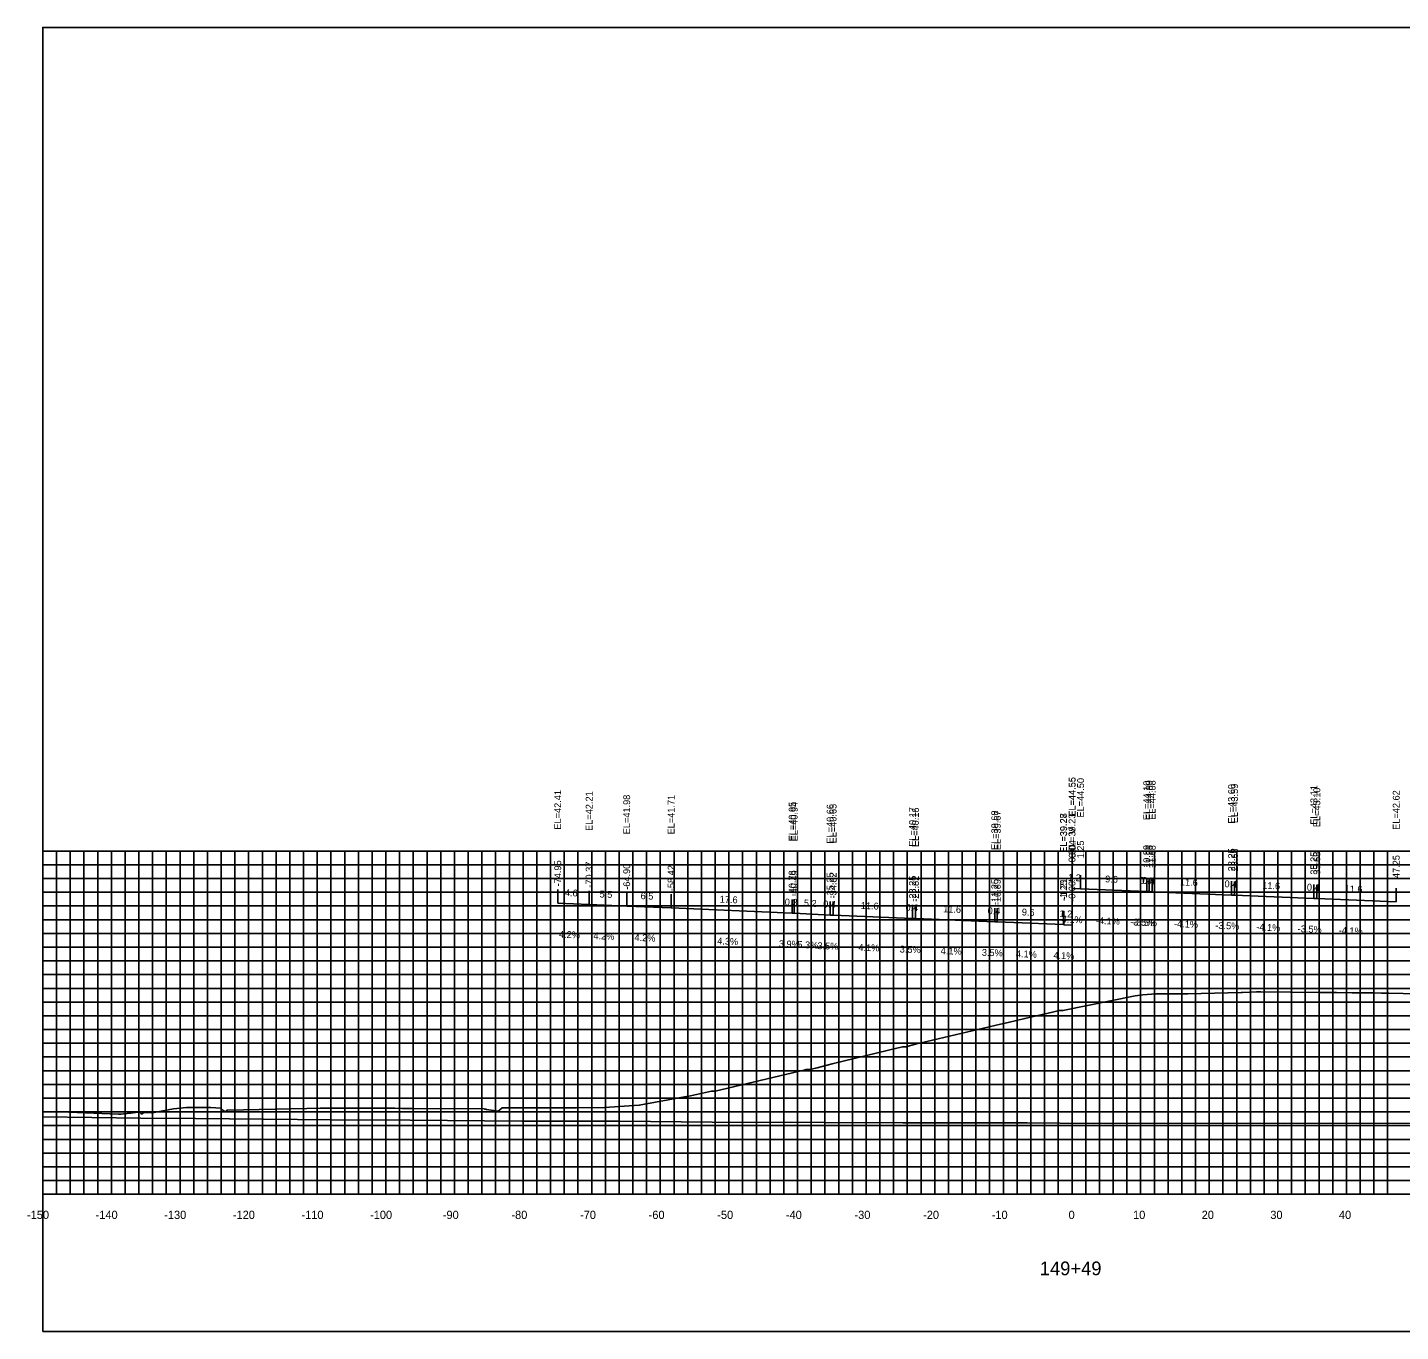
# Model space of a CAD drawing. Extents: x 1800880 to 1818864, y 245271 to 250560.
# Drawn here: x 1810038.1 to 1810238.3, y 247793.8 to 247983.8 of the extents above; entities that cross this region are included whole.
import ezdxf

# ---------------------------------------------------------------- set-up
doc = ezdxf.new("R2010")
doc.units = 0
for name, color, linetype in [('ANNO-TXT', 7, 'Continuous'), ('AXIS', 7, 'Continuous'), ('CL-CNST', 7, 'Continuous'), ('DESIGN - DRAINAGE - Bridges', 7, 'Continuous'), ('Level 32', 7, 'Continuous'), ('Level 37', 7, 'Continuous'), ('Level 46', 7, 'Continuous'), ('Level 62', 7, 'Continuous'), ('SHT-BDR', 7, 'Continuous')]:
    doc.layers.add(name, color=color, linetype=linetype)

msp = doc.modelspace()

# ---------------------------------------------------------------- linework, layer by layer
at = {"layer": 'AXIS'}
msp.add_lwpolyline([(1810190.38, 247858.35), (1810190.42, 247858.35), (1810191.63, 247858.3), (1810201.27, 247857.9), (1810201.63, 247857.89), (1810202.06, 247857.88), (1810213.63, 247857.4), (1810214.06, 247857.39), (1810225.63, 247856.91), (1810226.06, 247856.9), (1810237.63, 247856.42)], dxfattribs=at)
at = {"layer": 'CL-CNST'}
msp.add_lwpolyline([(1810040.38, 247825.8), (1810044.16, 247825.75), (1810051.42, 247825.49), (1810051.82, 247825.47), (1810052.14, 247825.5), (1810053.22, 247825.6), (1810054.59, 247825.79), (1810054.71, 247825.52), (1810054.87, 247825.52), (1810055.1, 247825.73), (1810056.21, 247825.68), (1810056.61, 247825.73), (1810059.45, 247826.23), (1810061.32, 247826.43), (1810061.47, 247826.44), (1810061.62, 247826.44), (1810061.86, 247826.44), (1810061.98, 247826.44), (1810062, 247826.44), (1810063.48, 247826.45), (1810064.86, 247826.43), (1810066.32, 247826.32), (1810066.61, 247826.05), (1810066.95, 247825.83), (1810067.22, 247826.04), (1810067.24, 247826.05), (1810067.27, 247826.06), (1810067.29, 247826.07), (1810078.88, 247826.3), (1810080.8, 247826.33), (1810091.71, 247826.32), (1810092.71, 247826.31), (1810094.27, 247826.3), (1810104.72, 247826.23), (1810104.78, 247826.22), (1810104.88, 247826.2), (1810104.96, 247826.18), (1810105.04, 247826.16), (1810106.76, 247825.92), (1810106.97, 247826.08), (1810107.35, 247826.41), (1810107.35, 247826.41), (1810112.02, 247826.41), (1810112.12, 247826.41), (1810115.76, 247826.37), (1810117.63, 247826.4), (1810117.83, 247826.4), (1810118.15, 247826.4), (1810122.24, 247826.44), (1810127.3, 247826.78), (1810133.91, 247827.99), (1810134.21, 247828.04), (1810134.34, 247828.04), (1810137.85, 247828.82), (1810138.24, 247828.83), (1810138.37, 247828.83), (1810151.48, 247831.92), (1810151.49, 247831.92), (1810151.64, 247831.96), (1810152.15, 247831.97), (1810152.15, 247831.97), (1810153.03, 247832.18), (1810153.24, 247832.23), (1810155.44, 247832.8), (1810163.66, 247834.8), (1810165.66, 247835.27), (1810166.07, 247835.27), (1810166.15, 247835.27), (1810167.56, 247835.65), (1810179.98, 247838.57), (1810181.1, 247838.83), (1810183.52, 247839.39), (1810187.55, 247840.35), (1810188.51, 247840.55), (1810189.02, 247840.56), (1810189.06, 247840.56), (1810199.57, 247842.7), (1810200.7, 247842.87), (1810202.6, 247843.01), (1810203.35, 247843), (1810203.66, 247843), (1810205.66, 247842.98), (1810207.26, 247843.01), (1810215.02, 247843.21), (1810215.24, 247843.21), (1810217.26, 247843.28), (1810217.9, 247843.31), (1810226.53, 247843.21), (1810228.92, 247843.19), (1810231.22, 247843.15), (1810232.03, 247843.15), (1810234.2, 247843.13), (1810235.51, 247843.12), (1810235.75, 247843.11), (1810236.54, 247843.09), (1810244.89, 247842.9)], dxfattribs=at)
at = {"layer": 'DESIGN - DRAINAGE - Bridges'}
for p, q in [((1810040.32, 247863.8), (1810040.38, 247863.8)), ((1810040.38, 247813.8), (1810040.38, 247863.8)), ((1810040.32, 247853.8), (1810040.38, 247853.8)), ((1810040.32, 247843.8), (1810040.38, 247843.8)), ((1810040.32, 247833.8), (1810040.38, 247833.8)), ((1810040.32, 247823.8), (1810040.38, 247823.8)), ((1810040.32, 247813.8), (1810040.38, 247813.8)), ((1810040.38, 247813.8), (1810340.38, 247813.8)), ((1810040.38, 247813.74), (1810040.38, 247813.8)), ((1810050.38, 247813.74), (1810050.38, 247813.8)), ((1810060.38, 247813.74), (1810060.38, 247813.8)), ((1810070.38, 247813.74), (1810070.38, 247813.8)), ((1810080.38, 247813.74), (1810080.38, 247813.8)), ((1810090.38, 247813.74), (1810090.38, 247813.8)), ((1810100.38, 247813.74), (1810100.38, 247813.8)), ((1810110.38, 247813.74), (1810110.38, 247813.8)), ((1810120.38, 247813.74), (1810120.38, 247813.8)), ((1810130.38, 247813.74), (1810130.38, 247813.8)), ((1810140.38, 247813.74), (1810140.38, 247813.8)), ((1810150.38, 247813.74), (1810150.38, 247813.8)), ((1810160.38, 247813.74), (1810160.38, 247813.8)), ((1810170.38, 247813.74), (1810170.38, 247813.8)), ((1810180.38, 247813.74), (1810180.38, 247813.8)), ((1810190.38, 247813.74), (1810190.38, 247813.8)), ((1810200.38, 247813.74), (1810200.38, 247813.8)), ((1810210.38, 247813.74), (1810210.38, 247813.8)), ((1810220.38, 247813.74), (1810220.38, 247813.8)), ((1810230.38, 247813.74), (1810230.38, 247813.8))]:
    msp.add_line(p, q, dxfattribs=at)
at = {"layer": 'Level 37'}
for p, q in [((1810190.38, 247858.35), (1810190.38, 247860.35)), ((1810190.42, 247858.35), (1810190.42, 247860.35)), ((1810191.63, 247858.3), (1810191.63, 247860.3)), ((1810201.27, 247857.9), (1810201.27, 247859.9)), ((1810201.63, 247857.89), (1810201.63, 247859.89)), ((1810202.06, 247857.88), (1810202.06, 247859.88)), ((1810213.63, 247857.4), (1810213.63, 247859.4)), ((1810214.06, 247857.39), (1810214.06, 247859.39)), ((1810115.43, 247856.21), (1810115.43, 247858.21)), ((1810120.01, 247856.01), (1810120.01, 247858.01)), ((1810125.48, 247855.78), (1810125.48, 247857.78)), ((1810131.96, 247855.51), (1810131.96, 247857.51)), ((1810225.63, 247856.91), (1810225.63, 247858.91)), ((1810226.06, 247856.9), (1810226.06, 247858.9)), ((1810237.63, 247856.42), (1810237.63, 247858.42)), ((1810149.6, 247854.75), (1810149.6, 247856.75)), ((1810149.6, 247854.75), (1810149.6, 247856.75)), ((1810149.89, 247854.74), (1810149.89, 247856.74)), ((1810155.13, 247854.46), (1810155.13, 247856.46)), ((1810155.56, 247854.45), (1810155.56, 247856.45)), ((1810167.13, 247853.97), (1810167.13, 247855.97)), ((1810167.56, 247853.96), (1810167.56, 247855.96)), ((1810179.13, 247853.48), (1810179.13, 247855.48)), ((1810179.49, 247853.47), (1810179.49, 247855.47)), ((1810189.13, 247853.08), (1810189.13, 247855.08)), ((1810189.17, 247853.07), (1810189.17, 247855.07)), ((1810190.38, 247853.03), (1810190.38, 247855.03))]:
    msp.add_line(p, q, dxfattribs=at)
msp.add_lwpolyline([(1810040.38, 247793.8), (1810340.38, 247793.8), (1810340.38, 247983.8), (1810040.38, 247983.8)], close=True, dxfattribs=at)
at = {"layer": 'Level 46'}
for p, q in [((1810040.38, 247863.8), (1810340.38, 247863.8)), ((1810040.38, 247813.8), (1810040.38, 247863.8)), ((1810042.38, 247813.8), (1810042.38, 247863.8)), ((1810044.38, 247813.8), (1810044.38, 247863.8)), ((1810046.38, 247813.8), (1810046.38, 247863.8)), ((1810048.38, 247813.8), (1810048.38, 247863.8)), ((1810050.38, 247813.8), (1810050.38, 247863.8)), ((1810052.38, 247813.8), (1810052.38, 247863.8)), ((1810054.38, 247813.8), (1810054.38, 247863.8)), ((1810056.38, 247813.8), (1810056.38, 247863.8)), ((1810058.38, 247813.8), (1810058.38, 247863.8)), ((1810060.38, 247813.8), (1810060.38, 247863.8)), ((1810062.38, 247813.8), (1810062.38, 247863.8)), ((1810064.38, 247813.8), (1810064.38, 247863.8)), ((1810066.38, 247813.8), (1810066.38, 247863.8)), ((1810068.38, 247813.8), (1810068.38, 247863.8)), ((1810070.38, 247813.8), (1810070.38, 247863.8)), ((1810072.38, 247813.8), (1810072.38, 247863.8)), ((1810074.38, 247813.8), (1810074.38, 247863.8)), ((1810076.38, 247813.8), (1810076.38, 247863.8)), ((1810078.38, 247813.8), (1810078.38, 247863.8)), ((1810080.38, 247813.8), (1810080.38, 247863.8)), ((1810082.38, 247813.8), (1810082.38, 247863.8)), ((1810084.38, 247813.8), (1810084.38, 247863.8)), ((1810086.38, 247813.8), (1810086.38, 247863.8)), ((1810088.38, 247813.8), (1810088.38, 247863.8)), ((1810090.38, 247813.8), (1810090.38, 247863.8)), ((1810092.38, 247813.8), (1810092.38, 247863.8)), ((1810094.38, 247813.8), (1810094.38, 247863.8)), ((1810096.38, 247813.8), (1810096.38, 247863.8)), ((1810098.38, 247813.8), (1810098.38, 247863.8)), ((1810100.38, 247813.8), (1810100.38, 247863.8)), ((1810102.38, 247813.8), (1810102.38, 247863.8)), ((1810104.38, 247813.8), (1810104.38, 247863.8)), ((1810106.38, 247813.8), (1810106.38, 247863.8)), ((1810108.38, 247813.8), (1810108.38, 247863.8)), ((1810110.38, 247813.8), (1810110.38, 247863.8)), ((1810112.38, 247813.8), (1810112.38, 247863.8)), ((1810114.38, 247813.8), (1810114.38, 247863.8)), ((1810116.38, 247813.8), (1810116.38, 247863.8)), ((1810118.38, 247813.8), (1810118.38, 247863.8)), ((1810120.38, 247813.8), (1810120.38, 247863.8)), ((1810122.38, 247813.8), (1810122.38, 247863.8)), ((1810124.38, 247813.8), (1810124.38, 247863.8)), ((1810126.38, 247813.8), (1810126.38, 247863.8)), ((1810128.38, 247813.8), (1810128.38, 247863.8)), ((1810130.38, 247813.8), (1810130.38, 247863.8)), ((1810132.38, 247813.8), (1810132.38, 247863.8)), ((1810134.38, 247813.8), (1810134.38, 247863.8)), ((1810136.38, 247813.8), (1810136.38, 247863.8)), ((1810138.38, 247813.8), (1810138.38, 247863.8)), ((1810140.38, 247813.8), (1810140.38, 247863.8)), ((1810142.38, 247813.8), (1810142.38, 247863.8)), ((1810144.38, 247813.8), (1810144.38, 247863.8)), ((1810146.38, 247813.8), (1810146.38, 247863.8)), ((1810148.38, 247813.8), (1810148.38, 247863.8)), ((1810150.38, 247813.8), (1810150.38, 247863.8)), ((1810152.38, 247813.8), (1810152.38, 247863.8)), ((1810154.38, 247813.8), (1810154.38, 247863.8)), ((1810156.38, 247813.8), (1810156.38, 247863.8)), ((1810158.38, 247813.8), (1810158.38, 247863.8)), ((1810160.38, 247813.8), (1810160.38, 247863.8)), ((1810162.38, 247813.8), (1810162.38, 247863.8)), ((1810164.38, 247813.8), (1810164.38, 247863.8)), ((1810166.38, 247813.8), (1810166.38, 247863.8)), ((1810168.38, 247813.8), (1810168.38, 247863.8)), ((1810170.38, 247813.8), (1810170.38, 247863.8)), ((1810172.38, 247813.8), (1810172.38, 247863.8)), ((1810174.38, 247813.8), (1810174.38, 247863.8)), ((1810176.38, 247813.8), (1810176.38, 247863.8)), ((1810178.38, 247813.8), (1810178.38, 247863.8)), ((1810180.38, 247813.8), (1810180.38, 247863.8)), ((1810182.38, 247813.8), (1810182.38, 247863.8)), ((1810184.38, 247813.8), (1810184.38, 247863.8)), ((1810186.38, 247813.8), (1810186.38, 247863.8)), ((1810188.38, 247813.8), (1810188.38, 247863.8)), ((1810190.38, 247813.8), (1810190.38, 247863.8)), ((1810192.38, 247813.8), (1810192.38, 247863.8)), ((1810194.38, 247813.8), (1810194.38, 247863.8)), ((1810196.38, 247813.8), (1810196.38, 247863.8)), ((1810198.38, 247813.8), (1810198.38, 247863.8)), ((1810200.38, 247813.8), (1810200.38, 247863.8)), ((1810202.38, 247813.8), (1810202.38, 247863.8)), ((1810204.38, 247813.8), (1810204.38, 247863.8)), ((1810206.38, 247813.8), (1810206.38, 247863.8)), ((1810208.38, 247813.8), (1810208.38, 247863.8)), ((1810210.38, 247813.8), (1810210.38, 247863.8)), ((1810212.38, 247813.8), (1810212.38, 247863.8)), ((1810214.38, 247813.8), (1810214.38, 247863.8)), ((1810216.38, 247813.8), (1810216.38, 247863.8)), ((1810218.38, 247813.8), (1810218.38, 247863.8)), ((1810220.38, 247813.8), (1810220.38, 247863.8)), ((1810222.38, 247813.8), (1810222.38, 247863.8)), ((1810224.38, 247813.8), (1810224.38, 247863.8)), ((1810226.38, 247813.8), (1810226.38, 247863.8)), ((1810228.38, 247813.8), (1810228.38, 247863.8)), ((1810230.38, 247813.8), (1810230.38, 247863.8)), ((1810232.38, 247813.8), (1810232.38, 247863.8)), ((1810234.38, 247813.8), (1810234.38, 247863.8)), ((1810236.38, 247813.8), (1810236.38, 247863.8)), ((1810040.38, 247861.8), (1810340.38, 247861.8)), ((1810040.38, 247859.8), (1810340.38, 247859.8)), ((1810040.38, 247857.8), (1810340.38, 247857.8)), ((1810040.38, 247855.8), (1810340.38, 247855.8)), ((1810040.38, 247853.8), (1810340.38, 247853.8)), ((1810040.38, 247851.8), (1810340.38, 247851.8)), ((1810040.38, 247849.8), (1810340.38, 247849.8)), ((1810040.38, 247847.8), (1810340.38, 247847.8)), ((1810040.38, 247845.8), (1810340.38, 247845.8)), ((1810040.38, 247843.8), (1810340.38, 247843.8)), ((1810040.38, 247841.8), (1810340.38, 247841.8)), ((1810040.38, 247839.8), (1810340.38, 247839.8)), ((1810040.38, 247837.8), (1810340.38, 247837.8)), ((1810040.38, 247835.8), (1810340.38, 247835.8)), ((1810040.38, 247833.8), (1810340.38, 247833.8)), ((1810040.38, 247831.8), (1810340.38, 247831.8)), ((1810040.38, 247829.8), (1810340.38, 247829.8)), ((1810040.38, 247827.8), (1810340.38, 247827.8)), ((1810040.38, 247825.8), (1810340.38, 247825.8)), ((1810040.38, 247823.8), (1810340.38, 247823.8)), ((1810040.38, 247821.8), (1810340.38, 247821.8)), ((1810040.38, 247819.8), (1810340.38, 247819.8)), ((1810040.38, 247817.8), (1810340.38, 247817.8)), ((1810040.38, 247815.8), (1810340.38, 247815.8)), ((1810040.38, 247813.8), (1810340.38, 247813.8))]:
    msp.add_line(p, q, dxfattribs=at)
at = {"layer": 'Level 62'}
for points in [[(1810115.43, 247856.21), (1810120.01, 247856.01), (1810125.48, 247855.78), (1810131.96, 247855.51), (1810149.6, 247854.75)], [(1810149.6, 247854.75), (1810149.89, 247854.74), (1810155.13, 247854.46), (1810155.56, 247854.45), (1810167.13, 247853.97), (1810167.56, 247853.96), (1810179.13, 247853.48), (1810179.49, 247853.47), (1810189.13, 247853.08), (1810189.17, 247853.07), (1810190.38, 247853.03)], [(1810040.38, 247825.07), (1810054.69, 247824.89), (1810062.63, 247824.84), (1810082.44, 247824.65), (1810093.94, 247824.6), (1810110.2, 247824.47), (1810124.43, 247824.43), (1810137.95, 247824.3), (1810154.35, 247824.27), (1810165.71, 247824.2), (1810183.86, 247824.2), (1810193.46, 247824.13), (1810213.06, 247824.16), (1810221.22, 247824.1), (1810242.04, 247824.17), (1810248.97, 247824.15), (1810270.84, 247824.25), (1810276.73, 247824.26), (1810299.49, 247824.39), (1810304.48, 247824.3), (1810328.03, 247824.44), (1810332.24, 247824.48), (1810336.12, 247824.46), (1810340.38, 247824.48)]]:
    msp.add_lwpolyline(points, dxfattribs=at)

# ---------------------------------------------------------------- texts
for s, p in [('-150', (1810038.08, 247810.2)), ('-140', (1810048.08, 247810.2)), ('-130', (1810058.08, 247810.2)), ('-120', (1810068.08, 247810.2)), ('-110', (1810078.08, 247810.2)), ('-100', (1810088.08, 247810.2)), ('-90', (1810098.68, 247810.2)), ('-80', (1810108.68, 247810.2)), ('-70', (1810118.68, 247810.2)), ('-60', (1810128.68, 247810.2)), ('-50', (1810138.68, 247810.2)), ('-40', (1810148.68, 247810.2)), ('-30', (1810158.68, 247810.2)), ('-20', (1810168.68, 247810.2)), ('-10', (1810178.68, 247810.2)), ('0', (1810189.88, 247810.2)), ('10', (1810199.28, 247810.2)), ('20', (1810209.28, 247810.2)), ('30', (1810219.28, 247810.2)), ('40', (1810229.28, 247810.2))]:
    msp.add_text(s, height=1.2).set_placement(p)
at = {"layer": 'ANNO-TXT'}
for s, rotation, p in [('1.2', 357.656, (1810189.79, 247859.47)), ('9.6', 357.656, (1810195.19, 247859.25)), ('0.4', 357.9961, (1810200.21, 247859.04)), ('0.4', 357.9961, (1810200.6, 247859.03)), ('11.6', 357.656, (1810206.09, 247858.81)), ('0.4', 357.9961, (1810212.6, 247858.54)), ('11.6', 357.656, (1810218.09, 247858.32)), ('4.6', 357.6089, (1810116.46, 247857.26)), ('5.5', 357.5701, (1810121.51, 247857.05)), ('6.5', 357.5701, (1810127.49, 247856.8)), ('17.6', 357.5409, (1810139.03, 247856.3)), ('0.4', 357.9961, (1810224.6, 247858.05)), ('11.6', 357.656, (1810230.09, 247857.83)), ('0.3', 357.7742, (1810148.5, 247855.89)), ('5.2', 356.9812, (1810151.28, 247855.76)), ('0.4', 357.9961, (1810154.1, 247855.6)), ('11.6', 357.656, (1810159.59, 247855.38)), ('0.4', 357.9961, (1810166.1, 247855.11)), ('11.6', 357.656, (1810171.59, 247854.89)), ('0.4', 357.9961, (1810178.07, 247854.62)), ('9.6', 357.656, (1810183.05, 247854.43)), ('1.2', 357.656, (1810188.54, 247854.2)), ('-4.1%', 357.656, (1810188.41, 247853.43)), ('-4.1%', 357.656, (1810193.84, 247853.2)), ('-3.5%', 357.9961, (1810198.87, 247852.98)), ('-3.5%', 357.9961, (1810199.26, 247852.97)), ('-4.1%', 357.656, (1810205.23, 247852.74)), ('-3.5%', 357.9961, (1810211.26, 247852.48)), ('-4.1%', 357.656, (1810217.23, 247852.25)), ('4.2%', 357.6089, (1810115.6, 247851.19)), ('4.2%', 357.5701, (1810120.62, 247850.98)), ('4.2%', 357.5701, (1810126.6, 247850.73)), ('4.3%', 357.5409, (1810138.66, 247850.22)), ('-3.5%', 357.9961, (1810223.26, 247851.99)), ('-4.1%', 357.656, (1810229.23, 247851.76)), ('3.9%', 357.7742, (1810147.64, 247849.82)), ('5.3%', 356.9812, (1810150.33, 247849.71)), ('3.5%', 357.9961, (1810153.26, 247849.52)), ('4.1%', 357.656, (1810159.23, 247849.29)), ('3.5%', 357.9961, (1810165.26, 247849.03)), ('4.1%', 357.656, (1810171.23, 247848.8)), ('3.5%', 357.9961, (1810177.22, 247848.55)), ('4.1%', 357.656, (1810182.19, 247848.36)), ('4.1%', 357.656, (1810187.66, 247848.13))]:
    msp.add_text(s, height=1, rotation=rotation, dxfattribs=at).set_placement(p)
at = {"layer": 'DESIGN - DRAINAGE - Bridges'}
for s, height, p in [('>', 1.5, (1810189.77, 247866.05)), ('-', 0.0001, (1810040.38, 247813.8))]:
    msp.add_text(s, height=height, dxfattribs=at).set_placement(p)
at = {"layer": 'Level 32'}
msp.add_text('149+49', height=2, dxfattribs=at).set_placement((1810185.68, 247802))
at = {"layer": 'SHT-BDR'}
for s, p in [('EL=44.55', (1810190.88, 247868.82)), ('EL=44.55', (1810190.92, 247868.82)), ('EL=44.50', (1810192.13, 247868.69)), ('EL=44.10', (1810201.77, 247868.3)), ('EL=44.09', (1810202.13, 247868.36)), ('EL=44.08', (1810202.56, 247868.35)), ('EL=43.60', (1810214.13, 247867.8)), ('EL=43.59', (1810214.56, 247867.86)), ('EL=43.11', (1810226.13, 247867.64)), ('EL=42.41', (1810115.93, 247866.93)), ('EL=42.21', (1810120.51, 247866.74)), ('EL=41.98', (1810125.98, 247866.25)), ('EL=41.71', (1810132.46, 247866.23)), ('EL=43.10', (1810226.56, 247867.29)), ('EL=42.62', (1810238.13, 247866.9)), ('EL=40.95', (1810150.1, 247865.22)), ('EL=40.95', (1810150.1, 247865.22)), ('EL=40.94', (1810150.39, 247865.21)), ('EL=40.66', (1810155.63, 247864.89)), ('EL=40.65', (1810156.06, 247864.92)), ('EL=40.17', (1810167.63, 247864.44)), ('EL=40.16', (1810168.06, 247864.38)), ('EL=39.68', (1810179.63, 247863.96)), ('EL=39.67', (1810179.99, 247863.94)), ('EL=39.28', (1810189.63, 247863.55)), ('EL=39.27', (1810189.67, 247863.55)), ('EL=39.23', (1810190.88, 247863.5)), ('0.04', (1810190.92, 247862.79)), ('1.25', (1810192.13, 247862.74)), ('-0.00', (1810190.88, 247861.72)), ('10.89', (1810201.77, 247861.35)), ('11.25', (1810202.13, 247861.34)), ('11.68', (1810202.56, 247861.32)), ('23.25', (1810214.13, 247860.85)), ('23.68', (1810214.56, 247860.84)), ('35.25', (1810226.13, 247860.36)), ('35.68', (1810226.56, 247860.35)), ('47.25', (1810238.13, 247859.87)), ('-74.95', (1810115.93, 247858.66)), ('-70.37', (1810120.51, 247858.47)), ('-64.90', (1810125.98, 247858.16)), ('-58.42', (1810132.46, 247857.96)), ('-40.78', (1810150.1, 247857.2)), ('-40.78', (1810150.1, 247857.21)), ('-40.49', (1810150.39, 247857.19)), ('-35.25', (1810155.63, 247856.92)), ('-34.82', (1810156.06, 247856.9)), ('-23.25', (1810167.63, 247856.43)), ('-22.82', (1810168.06, 247856.41)), ('-11.25', (1810179.63, 247855.94)), ('-10.89', (1810179.99, 247855.93)), ('-1.25', (1810189.63, 247856.52)), ('-1.21', (1810189.67, 247856.78)), ('-0.00', (1810190.88, 247856.4))]:
    msp.add_text(s, height=1, rotation=90, dxfattribs=at).set_placement(p)

doc.saveas('drawing.dxf')
